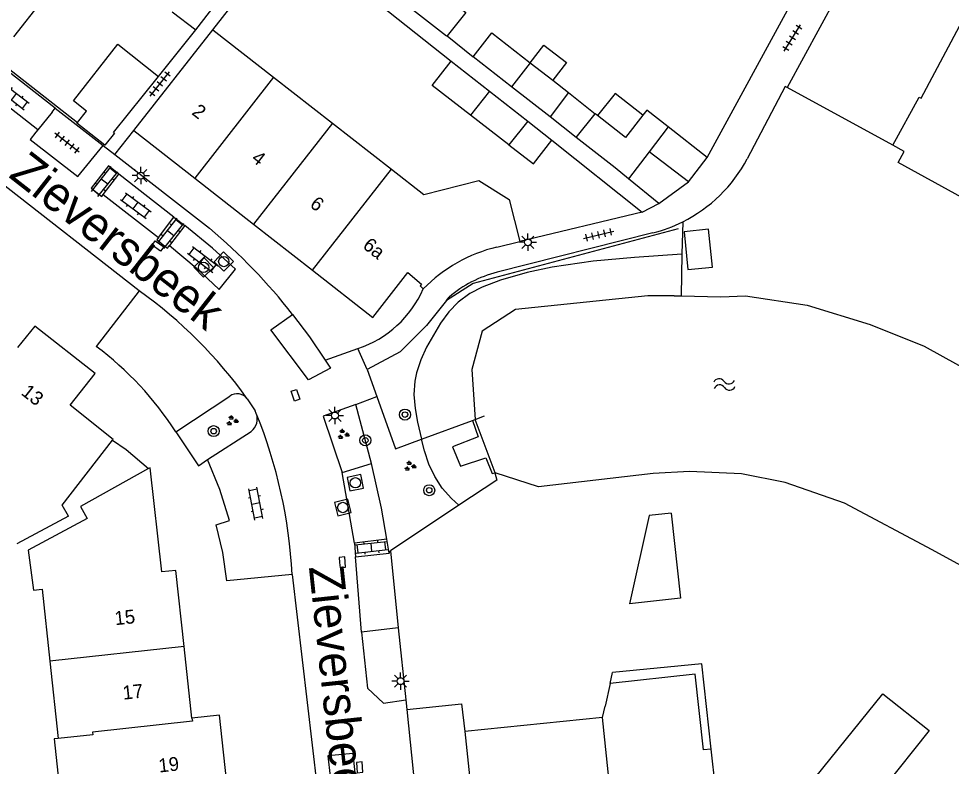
# Model space of a CAD drawing. Extents: x 131000 to 133013, y 393000 to 396501.
# Drawn here: x 131094.6 to 131162, y 395059.9 to 395114 of the extents above; entities that cross this region are included whole.
import ezdxf

# ---------------------------------------------------------------- set-up
doc = ezdxf.new("R2010")
doc.units = 0
for name, color, linetype in [('gg-afsc-erfafscheiding', 7, 'Continuous'), ('gg-afsc-hekwerk', 7, 'Continuous'), ('gg-anno-huisnummerreeks BGT', 7, 'Continuous'), ('gg-anno-openbare ruimte label', 7, 'Continuous'), ('gg-bbg-bijgebouw', 7, 'Continuous'), ('gg-bbg-gedigitaliseerde bebouwing', 7, 'Continuous'), ('gg-bbg-gedigitaliseerde bijgebouw', 7, 'Continuous'), ('gg-bbg-hoofdgebouw', 7, 'Continuous'), ('gg-bbg-luifel en loopbrug', 7, 'Continuous'), ('gg-bbg-tussenscheiding', 7, 'Continuous'), ('gg-knt-BGT kruinlijn', 7, 'Continuous'), ('gg-knt-verharding', 7, 'Continuous'), ('gg-knt-verharding nz', 7, 'Continuous'), ('gg-kntw-beschoeiing', 7, 'Continuous'), ('gg-kwrk-uitstroombak niveau min 01', 7, 'Continuous'), ('gt-grn-groengrens', 7, 'Continuous'), ('gt-grn-vlakafsluiter', 7, 'Continuous'), ('gt-grn-weggrens', 7, 'Continuous'), ('gt-symb-boom', 7, 'Continuous'), ('gt-symb-groenvak', 7, 'Continuous'), ('gt-symb-klinker verharding', 7, 'Continuous'), ('gt-symb-kolk', 7, 'Continuous'), ('gt-symb-kolk center center', 7, 'Continuous'), ('gt-symb-lichtmast', 7, 'Continuous'), ('gt-symb-rioolschacht', 7, 'Continuous'), ('gt-symb-tegel verharding', 7, 'Continuous'), ('gt-symb-watersymbool', 7, 'Continuous')]:
    doc.layers.add(name, color=color, linetype=linetype)

# ---------------------------------------------------------------- blocks, each defined once
blk = doc.blocks.new('gt0-KL1')
at = {"layer": 'gt-symb-klinker verharding'}
for p, q in [((-1.15, 0.3), (1.15, 0.3)), ((-1, -0.3), (-1, 0.3)), ((-0.5, 0.3), (-0.5, 0.45)), ((0, -0.3), (0, 0.3)), ((0.5, 0.3), (0.5, 0.45)), ((1, -0.3), (1, 0.3)), ((-1.15, -0.3), (1.15, -0.3)), ((-0.5, -0.45), (-0.5, -0.3)), ((0.5, -0.45), (0.5, -0.3))]:
    blk.add_line(p, q, dxfattribs=at)
blk = doc.blocks.new('gt0-TEG1')
at = {"layer": 'gt-symb-tegel verharding'}
for p, q in [((-1.125, 0), (1.125, 0)), ((-0.9, -0.25), (-0.9, 0.25)), ((-0.45, -0.25), (-0.45, 0.25)), ((0, -0.25), (0, 0.25)), ((0.45, -0.25), (0.45, 0.25)), ((0.9, -0.25), (0.9, 0.25))]:
    blk.add_line(p, q, dxfattribs=at)
blk = doc.blocks.new('gt0-LMAST')
at = {"layer": 'gt-symb-lichtmast'}
for p, q in [((-0.182, 0.173), (-0.447, 0.438)), ((-0.005, 0.246), (-0.005, 0.621)), ((0.172, 0.173), (0.437, 0.438)), ((-0.255, -0.004), (-0.63, -0.004)), ((-0.182, -0.181), (-0.447, -0.446)), ((-0.005, -0.254), (-0.005, -0.629)), ((0.437, -0.446), (0.172, -0.181)), ((0.245, -0.004), (0.62, -0.004))]:
    blk.add_line(p, q, dxfattribs=at)
blk.add_circle((-0.005, -0.004), 0.25, dxfattribs=at)
blk = doc.blocks.new('gt0-KOLKCC')
at = {"layer": 'gt-symb-kolk center center'}
blk.add_lwpolyline([(-0.375, 0.2), (0.375, 0.2), (0.375, -0.2), (-0.375, -0.2)], close=True, dxfattribs=at)
blk = doc.blocks.new('gt0-RS')
at = {"layer": 'gt-symb-rioolschacht'}
blk.add_lwpolyline([(-0.5, -0.5), (0.5, -0.5), (0.5, 0.5), (-0.5, 0.5)], close=True, dxfattribs=at)
blk.add_circle((0, 0), 0.375, dxfattribs=at)
blk = doc.blocks.new('gt0-GRVAK')
at = {"layer": 'gt-symb-groenvak'}
for p, q in [((-0.11, 0.189), (-0.228, 0.24)), ((-0.182, 0.153), (0.088, 0.153)), ((-0.091, 0.211), (-0.156, 0.322)), ((-0.047, 0.214), (-0.047, 0.393)), ((-0.004, 0.211), (0.061, 0.322)), ((0.015, 0.189), (0.133, 0.24)), ((0.262, -0.052), (0.197, 0.059)), ((0.305, -0.049), (0.305, 0.13)), ((0.349, -0.052), (0.414, 0.059)), ((-0.245, -0.228), (-0.363, -0.177)), ((-0.318, -0.264), (-0.047, -0.264)), ((-0.226, -0.206), (-0.291, -0.095)), ((-0.183, -0.203), (-0.183, -0.024)), ((-0.139, -0.206), (-0.074, -0.095)), ((-0.12, -0.228), (-0.002, -0.177)), ((0.243, -0.074), (0.125, -0.023)), ((0.17, -0.11), (0.441, -0.11)), ((0.368, -0.074), (0.486, -0.023))]:
    blk.add_line(p, q, dxfattribs=at)
blk = doc.blocks.new('gt0-BOOM')
at = {"layer": 'gt-symb-boom'}
for radius in [0.4, 0.2]:
    blk.add_circle((0, 0), radius, dxfattribs=at)
blk = doc.blocks.new('gt0-KOLK')
at = {"layer": 'gt-symb-kolk'}
blk.add_lwpolyline([(0, 0), (0.375, 0), (0.375, 0.4), (-0.375, 0.4), (-0.375, 0), (0, 0)], dxfattribs=at)
blk = doc.blocks.new('gt0-WA')
at = {"layer": 'gt-symb-watersymbool'}
for centre, start, end in [((-0.323, 0.022), 28.07249, 151.92751), ((0.427, 0.422), 208.07248, 331.92751), ((-0.323, -0.428), 28.07249, 151.92751), ((0.427, -0.028), 208.07248, 331.92751)]:
    blk.add_arc(centre, 0.425, start, end, dxfattribs=at)

msp = doc.modelspace()

# ---------------------------------------------------------------- linework, layer by layer
at = {"layer": 'gg-afsc-erfafscheiding'}
for p, q in [((131108.65, 395113.17), (131112.637, 395118.262)), ((131118.912, 395116.419), (131125.86, 395110.9)), ((131104.73, 395109.799), (131107.42, 395113.17)), ((131125.57, 395112.737), (131127.46, 395111.21)), ((131093.002, 395111.046), (131098.879, 395106.473)), ((131101.584, 395104.146), (131102.945, 395105.885)), ((131133.145, 395105.183), (131139.662, 395099.982)), ((131139.662, 395099.982), (131130.821, 395097.875)), ((131126.432, 395078.804), (131121.479, 395075.514)), ((131121.479, 395075.514), (131122.052, 395069.959)), ((131122.052, 395069.959), (131122.589, 395064.746)), ((131122.589, 395064.746), (131122.662, 395064.043))]:
    msp.add_line(p, q, dxfattribs=at)
for points in [[(131129.014, 395081.144), (131129.174, 395080.625), (131126.432, 395078.804)], [(131122.662, 395064.043), (131126.611, 395064.45), (131126.849, 395062.46)]]:
    msp.add_lwpolyline(points, dxfattribs=at)
at = {"layer": 'gg-afsc-hekwerk'}
for p, q in [((131119.799, 395088.627), (131120.501, 395086.662)), ((131123.739, 395083.58), (131127.417, 395084.939)), ((131127.606, 395085.008), (131128.286, 395085.26))]:
    msp.add_line(p, q, dxfattribs=at)
for points in [[(131142.267, 395098.784), (131127.46, 395094.84), (131125.529, 395093.607)], [(131125.529, 395093.607), (131124.09, 395091.789), (131122.192, 395089.902), (131119.799, 395088.627)], [(131120.501, 395086.662), (131121.852, 395082.882), (131123.739, 395083.58)], [(131101.401, 395083.498), (131102.389, 395082.825), (131104.01, 395081.453)]]:
    msp.add_lwpolyline(points, dxfattribs=at)
at = {"layer": 'gg-bbg-bijgebouw'}
msp.add_line((131140.871, 395100.613), (131143.004, 395102.186), dxfattribs=at)
at = {"layer": 'gg-bbg-gedigitaliseerde bebouwing'}
for p, q in [((131102.945, 395105.885), (131108.65, 395113.17)), ((131108.65, 395113.17), (131113.047, 395109.736)), ((131113.047, 395109.736), (131117.298, 395106.417)), ((131157.77, 395104.819), (131150.151, 395108.99)), ((131117.298, 395106.417), (131121.57, 395103.08)), ((131121.57, 395103.08), (131123.889, 395101.27)), ((131098.23, 395078.009), (131094.492, 395076.007)), ((131096.881, 395067.543), (131097.487, 395061.963)), ((131137.35, 395065.92), (131136.989, 395064.278)), ((131136.804, 395063.475), (131136.989, 395064.278))]:
    msp.add_line(p, q, dxfattribs=at)
for points in [[(131094.289, 395112.649), (131096.318, 395115.253), (131094.78, 395116.46), (131097.995, 395120.574)], [(131162.772, 395101.037), (131158.172, 395103.571), (131158.607, 395104.361), (131157.77, 395104.819)], [(131123.889, 395101.27), (131127.86, 395102.28), (131130.054, 395100.891), (131130.821, 395097.875)], [(131099.094, 395078.712), (131099.581, 395077.839), (131095.311, 395075.552), (131095.688, 395072.666)], [(131095.688, 395072.666), (131096.315, 395072.748), (131096.881, 395067.543)], [(131144.108, 395061.13), (131143.505, 395066.596), (131137.35, 395065.92)], [(131149.504, 395055.814), (131157.063, 395065.177), (131160.39, 395062.529), (131157.099, 395058.392), (131163.749, 395053.101), (131168.875, 395059.544), (131172.106, 395056.973), (131168.402, 395052.317)], [(131097.487, 395061.963), (131097.193, 395061.926), (131097.755, 395056.754), (131100.12, 395057.011)]]:
    msp.add_lwpolyline(points, dxfattribs=at)
at = {"layer": 'gg-bbg-gedigitaliseerde bijgebouw'}
for p, q in [((131107.42, 395113.17), (131109.6, 395115.99)), ((131105.72, 395114.45), (131107.42, 395113.17)), ((131130.24, 395109.04), (131127.46, 395111.21)), ((131125.86, 395110.9), (131128.64, 395108.73)), ((131131.581, 395110.781), (131133.215, 395109.513)), ((131133.02, 395106.87), (131130.24, 395109.04)), ((131133.215, 395109.513), (131134.34, 395108.64)), ((131128.64, 395108.73), (131131.42, 395106.56)), ((131134.34, 395108.64), (131133.02, 395106.87)), ((131130.04, 395104.85), (131127.268, 395106.988)), ((131134.91, 395105.38), (131136.27, 395107.1)), ((131136.447, 395106.96), (131136.27, 395107.1)), ((131131.42, 395106.56), (131130.04, 395104.85)), ((131141.541, 395106.154), (131140.165, 395104.34)), ((131137.72, 395103.18), (131134.91, 395105.38)), ((131143.004, 395102.186), (131140.165, 395104.34)), ((131138.687, 395102.393), (131137.72, 395103.18)), ((131140.871, 395100.613), (131138.687, 395102.393))]:
    msp.add_line(p, q, dxfattribs=at)
for points in [[(131122.72, 395114.89), (131124.1, 395116.62), (131126.93, 395114.42), (131125.57, 395112.737)], [(131125.57, 395112.737), (131125.54, 395112.7), (131122.72, 395114.89)], [(131127.46, 395111.21), (131128.8, 395112.94), (131131.581, 395110.781)], [(131127.268, 395106.988), (131124.49, 395109.13), (131125.86, 395110.9)], [(131139.721, 395106.994), (131138.46, 395105.384), (131136.447, 395106.96)], [(131141.541, 395106.154), (131140.005, 395107.357), (131139.721, 395106.994)], [(131142.974, 395095.836), (131144.738, 395096.009), (131144.469, 395098.748), (131142.705, 395098.575), (131142.974, 395095.836)], [(131141.762, 395078.244), (131140.172, 395078.068), (131138.765, 395071.675)], [(131141.762, 395078.244), (131142.442, 395072.081), (131138.765, 395071.675)]]:
    msp.add_lwpolyline(points, dxfattribs=at)
at = {"layer": 'gg-bbg-hoofdgebouw'}
for p, q in [((131154.757, 395117.495), (131150.151, 395108.99)), ((131102.945, 395105.885), (131107.344, 395102.442)), ((131107.344, 395102.442), (131111.602, 395099.11)), ((131111.602, 395099.11), (131115.853, 395095.783)), ((131129.175, 395097.462), (131130.821, 395097.875)), ((131104.01, 395081.453), (131099.094, 395078.712)), ((131107.14, 395063.421), (131106.578, 395068.593)), ((131136.804, 395063.475), (131126.849, 395062.46)), ((131144.663, 395061.191), (131144.108, 395061.13)), ((131145.036, 395057.812), (131144.663, 395061.191))]:
    msp.add_line(p, q, dxfattribs=at)
for points in [[(131115.853, 395095.783), (131120.21, 395092.373), (131122.731, 395095.613), (131123.727, 395094.788), (131123.624, 395094.655), (131123.853, 395094.447)], [(131101.401, 395083.498), (131101.452, 395083.564), (131098.356, 395086.038), (131100.154, 395088.332), (131095.786, 395091.741), (131094.55, 395090.217)], [(131098.23, 395078.009), (131097.78, 395078.81), (131101.401, 395083.498)], [(131104.978, 395073.987), (131104.129, 395081.519), (131104.01, 395081.453)], [(131106.578, 395068.593), (131105.98, 395074.097), (131104.978, 395073.987)], [(131109.739, 395058.066), (131109.135, 395063.632), (131107.14, 395063.421)], [(131126.849, 395062.46), (131127.556, 395055.835), (131128.551, 395055.94), (131128.833, 395053.253), (131128.336, 395053.201), (131129.061, 395046.627), (131135.223, 395047.263), (131135.149, 395048.129), (131138.393, 395048.476)]]:
    msp.add_lwpolyline(points, dxfattribs=at)
msp.add_arc((131131.851, 395086.534), 11.251, 103.75938, 135.30514, dxfattribs=at)
at = {"layer": 'gg-bbg-luifel en loopbrug'}
for p, q in [((131101.486, 395105.735), (131104.73, 395109.799)), ((131134.34, 395108.64), (131136.27, 395107.1)), ((131098.879, 395106.473), (131099.52, 395107.286)), ((131131.42, 395106.56), (131133.145, 395105.183)), ((131134.91, 395105.38), (131133.02, 395106.87)), ((131101.486, 395105.735), (131101.542, 395105.691)), ((131144.374, 395103.935), (131141.541, 395106.154)), ((131143.004, 395102.186), (131144.374, 395103.935)), ((131143.983, 395067.354), (131137.535, 395066.715)), ((131144.663, 395061.191), (131143.983, 395067.354)), ((131137.35, 395065.92), (131137.535, 395066.715))]:
    msp.add_line(p, q, dxfattribs=at)
for points in [[(131099.52, 395107.286), (131098.578, 395108.029), (131101.799, 395112.112), (131104.73, 395109.799)], [(131131.581, 395110.781), (131132.574, 395112.06), (131134.208, 395110.792), (131133.215, 395109.513)], [(131139.721, 395106.994), (131137.709, 395108.57), (131136.447, 395106.96)], [(131101.542, 395105.691), (131100.859, 395104.83), (131098.839, 395106.422), (131098.879, 395106.473)], [(131130.04, 395104.85), (131131.826, 395103.472), (131133.145, 395105.183)]]:
    msp.add_lwpolyline(points, dxfattribs=at)
at = {"layer": 'gg-bbg-tussenscheiding'}
for p, q in [((131131.581, 395110.781), (131130.24, 395109.04)), ((131113.047, 395109.736), (131107.344, 395102.442)), ((131128.64, 395108.73), (131127.268, 395106.988)), ((131117.298, 395106.417), (131111.602, 395099.11)), ((131140.165, 395104.34), (131138.687, 395102.393)), ((131115.853, 395095.783), (131121.57, 395103.08)), ((131106.578, 395068.593), (131096.881, 395067.543)), ((131138.393, 395048.476), (131136.804, 395063.475))]:
    msp.add_line(p, q, dxfattribs=at)
for points in [[(131157.77, 395104.819), (131159.67, 395108.29), (131159.82, 395108.21), (131163.39, 395114.91), (131163.55, 395114.82), (131164.763, 395117.04)], [(131107.14, 395063.421), (131107.174, 395063.196), (131099.97, 395062.42), (131099.991, 395062.229), (131097.487, 395061.963)]]:
    msp.add_lwpolyline(points, dxfattribs=at)
at = {"layer": 'gg-knt-BGT kruinlijn'}
for points in [[(131142.546, 395096.958), (131139.118, 395096.72), (131136.126, 395096.434), (131133.157, 395096.004), (131131.351, 395095.63), (131129.426, 395095.081), (131128.111, 395094.567), (131127.217, 395094.1), (131126.377, 395093.492), (131125.692, 395092.78), (131125.101, 395091.968), (131124.098, 395090.237), (131123.674, 395089.317), (131123.36, 395088.373), (131123.241, 395087.782), (131123.181, 395086.802), (131123.259, 395085.806), (131123.434, 395084.805), (131123.739, 395083.58)], [(131126.432, 395078.804), (131125.895, 395079.294), (131125.231, 395080.051), (131124.683, 395080.881), (131124.267, 395081.78), (131123.951, 395082.73), (131123.739, 395083.58)]]:
    msp.add_lwpolyline(points, dxfattribs=at)
at = {"layer": 'gg-knt-verharding'}
for p, q in [((131144.374, 395103.935), (131150.596, 395115.404)), ((131103.331, 395094.304), (131078.202, 395113.897)), ((131097.273, 395107.51), (131093.293, 395110.615)), ((131097.04, 395107.221), (131096.011, 395105.941)), ((131097.04, 395107.221), (131097.273, 395107.51)), ((131097.273, 395107.51), (131100.742, 395104.803)), ((131096.011, 395105.941), (131095.876, 395105.773)), ((131100.742, 395104.803), (131101.584, 395104.146)), ((131101.584, 395104.146), (131108.407, 395098.823)), ((131100.741, 395101.264), (131101.853, 395102.734)), ((131104.739, 395098.149), (131105.829, 395099.619)), ((131105.829, 395099.619), (131106.632, 395099.018)), ((131106.632, 395099.018), (131105.532, 395097.58)), ((131140.449, 395098.49), (131129.191, 395095.641)), ((131103.331, 395094.304), (131100.226, 395090.283)), ((131125.529, 395093.607), (131125.719, 395093.848)), ((131116.78, 395089.281), (131119.138, 395090.135)), ((131119.799, 395088.627), (131119.138, 395090.135)), ((131105.981, 395084.113), (131109.874, 395086.7)), ((131111.139, 395086.506), (131111.7, 395085.618)), ((131118.975, 395086.094), (131120.501, 395086.662)), ((131120.125, 395081.823), (131118.975, 395086.094)), ((131111.793, 395085.434), (131111.7, 395085.618)), ((131108.28, 395082.11), (131111.424, 395084.147)), ((131118.005, 395081.174), (131120.125, 395081.823)), ((131121.227, 395076.345), (131118.881, 395076.069)), ((131118.881, 395076.069), (131118.959, 395075.071)), ((131121.403, 395075.342), (131121.227, 395076.345)), ((131118.959, 395075.071), (131121.403, 395075.342)), ((131114.373, 395073.8), (131118.125, 395042.219)), ((131122.052, 395069.959), (131119.385, 395069.647)), ((131122.662, 395064.043), (131124.856, 395043.003))]:
    msp.add_line(p, q, dxfattribs=at)
for points in [[(131150.151, 395108.99), (131150.005, 395109.057), (131147.253, 395103.843)], [(131095.876, 395105.773), (131095.448, 395105.242), (131098.894, 395102.564), (131100.742, 395104.803)], [(131101.853, 395102.734), (131101.107, 395103.334), (131099.856, 395101.722), (131100.626, 395101.112), (131100.741, 395101.264)], [(131104.739, 395098.149), (131104.614, 395097.98), (131105.377, 395097.377), (131105.532, 395097.58)], [(131114.419, 395092.598), (131115.64, 395090.968), (131116.78, 395089.281)], [(131118.975, 395086.094), (131116.63, 395085.243), (131118.005, 395081.174)], [(131114.373, 395073.8), (131109.67, 395073.352), (131109.379, 395075.389), (131108.902, 395077.391), (131109.857, 395077.71), (131109.162, 395079.943), (131108.28, 395082.11)], [(131121.227, 395076.345), (131120.83, 395078.601), (131120.125, 395081.823)], [(131119.385, 395069.647), (131119.831, 395065.599), (131120.972, 395064.505), (131122.589, 395064.746)]]:
    msp.add_lwpolyline(points, dxfattribs=at)
for centre, radius, start, end in [((131137.835, 395108.813), 10.649, 296.551, 332.18051), ((131080.826, 395066.17), 42.743, 38.19249, 49.81311), ((131137.828, 395108.835), 10.672, 284.21713, 296.53172), ((131131.304, 395087.291), 8.614, 104.202, 130.4232), ((131116.692, 395097.543), 7.801, 288.27037, 336.61722), ((131086.035, 395071.277), 23.72, 32.76191, 53.25181), ((131110.4, 395085.909), 0.95, 38.93486, 123.62727), ((131110.765, 395085.032), 1.103, 306.64575, 21.35765)]:
    msp.add_arc(centre, radius, start, end, dxfattribs=at)
at = {"layer": 'gg-knt-verharding nz'}
for p, q in [((131096.011, 395105.941), (131092.058, 395109.036)), ((131105.829, 395099.619), (131101.853, 395102.734)), ((131100.741, 395101.264), (131104.739, 395098.149)), ((131118.881, 395076.069), (131118.005, 395081.174)), ((131119.385, 395069.647), (131118.959, 395075.071))]:
    msp.add_line(p, q, dxfattribs=at)
for points in [[(131105.532, 395097.58), (131107.452, 395095.959), (131109.119, 395094.388), (131110.291, 395095.855), (131108.618, 395097.38), (131106.632, 395099.018)], [(131116.78, 395089.281), (131117.143, 395088.706), (131115.564, 395087.869), (131112.836, 395091.477), (131114.419, 395092.598)], [(131119.24, 395056.411), (131118.78, 395060.867), (131116.972, 395060.708), (131117.476, 395056.229)]]:
    msp.add_lwpolyline(points, dxfattribs=at)
for centre, radius, start, end in [((131083.848, 395066.988), 33.552, 35.57142, 54.50201), ((131078.94, 395072.045), 35.477, 2.83512, 22.17243)]:
    msp.add_arc(centre, radius, start, end, dxfattribs=at)
at = {"layer": 'gg-kntw-beschoeiing'}
msp.add_line((131141.971, 395093.948), (131142.483, 395093.937), dxfattribs=at)
for points in [[(131141.971, 395093.948), (131140.079, 395093.939), (131130.525, 395092.95), (131128.115, 395091.385), (131127.374, 395088.622), (131127.606, 395085.008)], [(131142.483, 395093.937), (131145.347, 395093.877), (131147.143, 395093.928), (131151.577, 395093.259), (131156.142, 395091.877), (131160.052, 395090.29), (131164.778, 395087.679), (131169.696, 395085.052), (131174.042, 395082.469), (131177.569, 395080.08), (131180.636, 395077.534), (131184.421, 395073.522), (131186.942, 395069.738), (131189.634, 395064.851), (131192.735, 395057.819), (131199.175, 395042.711), (131199.865, 395041.641)], [(131140.456, 395081.094), (131132.185, 395080.149), (131129.052, 395081.151)], [(131176.595, 395063.099), (131174.231, 395066.058), (131171.209, 395069.177), (131167.202, 395071.99), (131160.629, 395075.58), (131154.297, 395078.957), (131149.994, 395080.448), (131146.842, 395081.079), (131143.077, 395081.246), (131140.456, 395081.094)]]:
    msp.add_lwpolyline(points, dxfattribs=at)
at = {"layer": 'gg-kwrk-uitstroombak niveau min 01'}
for p, q in [((131127.417, 395084.939), (131127.606, 395085.008)), ((131129.052, 395081.151), (131127.606, 395085.008)), ((131129.014, 395081.144), (131129.052, 395081.151))]:
    msp.add_line(p, q, dxfattribs=at)
msp.add_lwpolyline([(131127.417, 395084.939), (131127.833, 395083.758), (131125.962, 395083.034), (131126.545, 395081.622), (131128.367, 395082.243), (131128.822, 395081.106), (131129.014, 395081.144)], dxfattribs=at)
at = {"layer": 'gt-grn-groengrens'}
for p, q in [((131142.595, 395099.287), (131142.546, 395096.958)), ((131142.546, 395096.958), (131142.483, 395093.937))]:
    msp.add_line(p, q, dxfattribs=at)
at = {"layer": 'gt-grn-vlakafsluiter'}
msp.add_line((131121.403, 395075.342), (131121.479, 395075.514), dxfattribs=at)
msp.add_lwpolyline([(131105.981, 395084.113), (131107.609, 395081.664), (131108.28, 395082.11)], dxfattribs=at)
at = {"layer": 'gt-grn-weggrens'}
msp.add_line((131139.662, 395099.982), (131140.871, 395100.613), dxfattribs=at)

# ---------------------------------------------------------------- block references
at = {"layer": 'gt-symb-boom'}
for p in [(131122.53, 395085.359), (131108.712, 395084.163), (131119.668, 395083.5), (131124.286, 395079.893)]:
    msp.add_blockref('gt0-BOOM', p, dxfattribs=at)
at = {"layer": 'gt-symb-groenvak'}
for p in [(131110.037, 395084.91), (131118.064, 395083.929), (131122.892, 395081.634)]:
    msp.add_blockref('gt0-GRVAK', p, dxfattribs=at)
at = {"layer": 'gt-symb-klinker verharding'}
for p, rotation in [((131094.292, 395108.323), -37.72926989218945), ((131100.83, 395102.192), 51.58194465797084), ((131103.089, 395100.46), -36.824033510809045), ((131105.605, 395098.456), 51.581944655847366), ((131107.925, 395096.558), -37.31697448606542), ((131111.761, 395078.919), 101.07387115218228), ((131120.117, 395075.771), 6.314884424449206)]:
    msp.add_blockref('gt0-KL1', p, dxfattribs=dict(at, rotation=rotation))
at = {"layer": 'gt-symb-kolk'}
for p, rotation in [((131117.815, 395074.665), -85.52659354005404), ((131119.063, 395059.855), -85.5265935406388)]:
    msp.add_blockref('gt0-KOLK', p, dxfattribs=dict(at, rotation=rotation))
at = {"layer": 'gt-symb-kolk center center'}
for p, rotation in [((131104.687, 395097.54), -35.015158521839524), ((131114.628, 395086.757), 107.87342106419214)]:
    msp.add_blockref('gt0-KOLKCC', p, dxfattribs=dict(at, rotation=rotation))
at = {"layer": 'gt-symb-lichtmast'}
for p in [(131103.449, 395102.632), (131131.416, 395097.816), (131117.478, 395085.297), (131122.219, 395066.1)]:
    msp.add_blockref('gt0-LMAST', p, dxfattribs=at)
at = {"layer": 'gt-symb-rioolschacht'}
for p, rotation in [((131109.446, 395096.417), 135.89137585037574), ((131107.988, 395095.993), 44.51376743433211), ((131118.949, 395080.43), 101.53462065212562), ((131118.045, 395078.644), 104.11960293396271)]:
    msp.add_blockref('gt0-RS', p, dxfattribs=dict(at, rotation=rotation))
at = {"layer": 'gt-symb-tegel verharding'}
for p, rotation in [((131150.522, 395112.572), 58.122183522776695), ((131104.828, 395109.246), 51.98433951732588), ((131098.115, 395105.006), 141.90391463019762), ((131136.527, 395098.35), 13.29958432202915)]:
    msp.add_blockref('gt0-TEG1', p, dxfattribs=dict(at, rotation=rotation))
at = {"layer": 'gt-symb-watersymbool', "rotation": 4.992081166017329}
msp.add_blockref('gt0-WA', (131145.549, 395087.534), dxfattribs=at)

# ---------------------------------------------------------------- texts
at = {"layer": 'gg-anno-huisnummerreeks BGT'}
for s, rotation, p in [('2', 321.9, (131107.068, 395107.103)), ('4', 322, (131111.37, 395103.735)), ('6', 321.9, (131115.597, 395100.428)), ('6a', 321.9, (131119.412, 395097.443)), ('13', 322, (131094.747, 395086.844)), ('15', 6.2, (131101.606, 395070.133)), ('17', 6.2, (131102.19, 395064.754)), ('19', 6.2, (131104.78, 395059.49))]:
    msp.add_text(s, height=1, rotation=rotation, dxfattribs=at).set_placement(p)
at = {"layer": 'gg-anno-openbare ruimte label'}
for rotation, p in [(322, (131093.83, 395102.561)), (276.1, (131115.588, 395074.348))]:
    msp.add_text('Zieversbeek', height=2.5, rotation=rotation, dxfattribs=at).set_placement(p)

doc.saveas('drawing.dxf')
